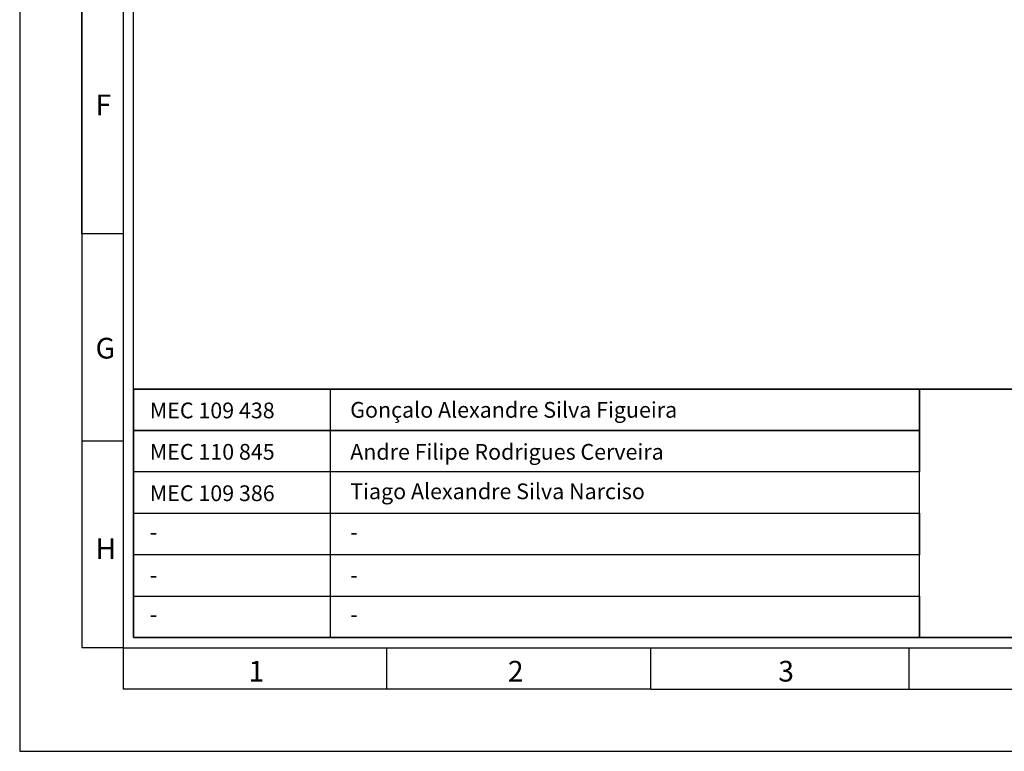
# Model space of a CAD drawing. Header units: millimetres. Extents: x -559 to 10735, y -2326 to 222.
# Tile 313 of 656: x 2492 to 2511, y -1811 to -1797. Entities that reach past the tile are written whole.
import ezdxf

# ---------------------------------------------------------------- set-up
doc = ezdxf.new("R2010")
doc.units = ezdxf.units.MM
doc.header["$LTSCALE"] = 4
doc.layers.add('Modelo', color=251, linetype='Continuous')
doc.layers.add('Texto Cabeçalho', color=3, linetype='Continuous')

msp = doc.modelspace()

# ---------------------------------------------------------------- linework, layer by layer
at = {"layer": 'Modelo'}
for p, q in [((2493.527, -1801.26), (2493.527, -1772.608)), ((2493.527, -1801.26), (2493.527, -1772.608)), ((2493.527, -1791.71), (2493.527, -1801.26)), ((2493.527, -1791.71), (2493.527, -1801.26)), ((2494.291, -1801.26), (2493.527, -1801.26)), ((2493.527, -1801.26), (2493.527, -1808.901)), ((2493.527, -1801.26), (2493.527, -1808.901)), ((2494.291, -1801.26), (2493.527, -1801.26)), ((2493.527, -1801.26), (2493.527, -1808.901)), ((2493.527, -1801.26), (2493.527, -1808.901)), ((2493.527, -1805.081), (2494.291, -1805.081)), ((2493.527, -1805.081), (2494.291, -1805.081)), ((2494.291, -1808.901), (2493.527, -1808.901)), ((2494.291, -1808.901), (2493.527, -1808.901)), ((2494.291, -1808.901), (2494.291, -1809.665)), ((2494.291, -1808.901), (2494.291, -1809.665)), ((2499.162, -1809.665), (2499.162, -1808.901)), ((2499.162, -1809.665), (2499.162, -1808.901)), ((2504.033, -1809.665), (2504.033, -1808.901)), ((2504.033, -1809.665), (2504.033, -1808.901)), ((2508.808, -1809.665), (2508.808, -1808.901)), ((2508.808, -1809.665), (2508.808, -1808.901)), ((2504.033, -1809.665), (2494.291, -1809.665)), ((2504.033, -1809.665), (2494.291, -1809.665)), ((2504.033, -1809.665), (2547.202, -1809.665)), ((2504.033, -1809.665), (2513.584, -1809.665)), ((2504.033, -1809.665), (2547.202, -1809.665)), ((2504.033, -1809.665), (2513.584, -1809.665))]:
    msp.add_line(p, q, dxfattribs=at)
for points in [[(2492.381, -1810.811), (2549.113, -1810.811), (2549.113, -1770.698), (2492.381, -1770.698)], [(2492.381, -1810.811), (2549.113, -1810.811), (2549.113, -1770.698), (2492.381, -1770.698)], [(2494.291, -1808.901), (2547.202, -1808.901), (2547.202, -1772.608), (2494.291, -1772.608)], [(2494.291, -1808.901), (2547.202, -1808.901), (2547.202, -1772.608), (2494.291, -1772.608)], [(2547.011, -1808.71), (2494.482, -1808.71), (2494.482, -1772.799), (2547.011, -1772.799)], [(2547.011, -1808.71), (2494.482, -1808.71), (2494.482, -1772.799), (2547.011, -1772.799)], [(2494.482, -1804.126), (2547.011, -1804.126), (2547.011, -1808.71), (2494.482, -1808.71)], [(2508.999, -1804.89), (2494.482, -1804.89), (2494.482, -1804.126), (2508.999, -1804.126)], [(2494.482, -1804.126), (2498.111, -1804.126), (2498.111, -1808.71), (2494.482, -1808.71)], [(2547.011, -1804.126), (2494.482, -1804.126), (2494.482, -1808.71), (2547.011, -1808.71)], [(2494.482, -1804.126), (2547.011, -1804.126), (2547.011, -1808.71), (2494.482, -1808.71)], [(2508.999, -1804.89), (2494.482, -1804.89), (2494.482, -1804.126), (2508.999, -1804.126)], [(2494.482, -1804.126), (2498.111, -1804.126), (2498.111, -1808.71), (2494.482, -1808.71)], [(2547.011, -1804.126), (2494.482, -1804.126), (2494.482, -1808.71), (2547.011, -1808.71)], [(2508.999, -1804.126), (2529.056, -1804.126), (2529.056, -1808.71), (2508.999, -1808.71)], [(2508.999, -1804.126), (2529.056, -1804.126), (2529.056, -1808.71), (2508.999, -1808.71)], [(2494.482, -1804.89), (2508.999, -1804.89), (2508.999, -1805.654), (2494.482, -1805.654)], [(2494.482, -1804.89), (2508.999, -1804.89), (2508.999, -1805.654), (2494.482, -1805.654)], [(2508.999, -1805.654), (2494.482, -1805.654), (2494.482, -1806.418), (2508.999, -1806.418)], [(2508.999, -1805.654), (2494.482, -1805.654), (2494.482, -1806.418), (2508.999, -1806.418)], [(2494.482, -1806.418), (2508.999, -1806.418), (2508.999, -1807.182), (2494.482, -1807.182)], [(2494.482, -1806.418), (2508.999, -1806.418), (2508.999, -1807.182), (2494.482, -1807.182)], [(2508.999, -1807.182), (2494.482, -1807.182), (2494.482, -1807.946), (2508.999, -1807.946)], [(2508.999, -1807.182), (2494.482, -1807.182), (2494.482, -1807.946), (2508.999, -1807.946)], [(2508.999, -1808.71), (2494.482, -1808.71), (2494.482, -1807.946), (2508.999, -1807.946)], [(2508.999, -1808.71), (2494.482, -1808.71), (2494.482, -1807.946), (2508.999, -1807.946)]]:
    msp.add_lwpolyline(points, close=True, dxfattribs=at)

# ---------------------------------------------------------------- texts
at = {"layer": 'Modelo', "char_height": 0.382, "attachment_point": 1}
for s, insert in [('F', (2493.782, -1798.689)), ('F', (2493.782, -1798.689)), ('G', (2493.782, -1803.179)), ('G', (2493.782, -1803.179)), ('H', (2493.782, -1806.882)), ('H', (2493.782, -1806.882)), ('1', (2496.606, -1809.142)), ('1', (2496.606, -1809.142)), ('2', (2501.396, -1809.142)), ('2', (2501.396, -1809.142)), ('3', (2506.388, -1809.142)), ('3', (2506.388, -1809.142))]:
    msp.add_mtext_dynamic_manual_height_columns(s, width=5.24484, gutter_width=1.91, heights=[0], dxfattribs=dict(at, insert=insert))
at = {"layer": 'Texto Cabeçalho', "char_height": 0.29048, "attachment_point": 1}
for s, insert in [('MEC 109 438', (2494.784, -1804.374)), ('MEC 109 438', (2494.784, -1804.374)), ('Gonçalo Alexandre Silva Figueira', (2498.484, -1804.363)), ('Gonçalo Alexandre Silva Figueira', (2498.484, -1804.363)), ('MEC 110 845', (2494.784, -1805.138)), ('MEC 110 845', (2494.784, -1805.138)), ('Andre Filipe Rodrigues Cerveira', (2498.484, -1805.138)), ('Andre Filipe Rodrigues Cerveira', (2498.484, -1805.138)), ('MEC 109 386', (2494.784, -1805.902)), ('MEC 109 386', (2494.784, -1805.902)), ('Tiago Alexandre Silva Narciso', (2498.484, -1805.867)), ('Tiago Alexandre Silva Narciso', (2498.484, -1805.867))]:
    msp.add_mtext_dynamic_manual_height_columns(s, width=7.28808, gutter_width=1.452, heights=[0], dxfattribs=dict(at, insert=insert))
at = {"layer": 'Texto Cabeçalho', "color": 18, "true_color": 0x000000, "char_height": 0.29, "attachment_point": 1}
for insert in [(2494.784, -1806.619), (2494.784, -1806.619), (2498.484, -1806.619), (2498.484, -1806.619), (2494.784, -1807.41), (2494.784, -1807.41), (2498.484, -1807.41), (2498.484, -1807.41), (2494.784, -1808.137), (2494.784, -1808.137), (2498.484, -1808.137), (2498.484, -1808.137)]:
    msp.add_mtext_dynamic_manual_height_columns('-', width=7.28808, gutter_width=1.452, heights=[0], dxfattribs=dict(at, insert=insert))

doc.saveas('drawing.dxf')
